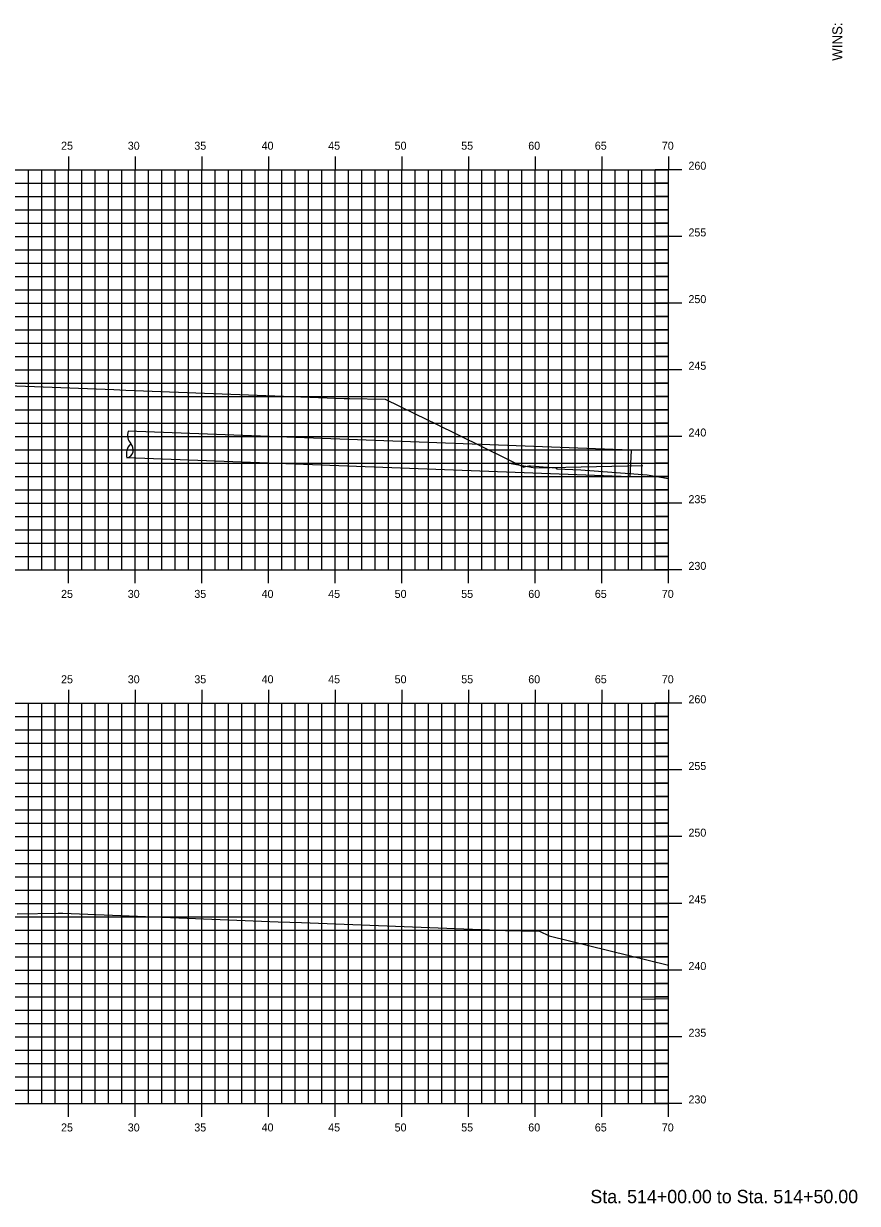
# Model space of a CAD drawing. Extents: x 1170543 to 1177585, y 609599 to 610623.
# Drawn here: x 1173309.2 to 1173371.7, y 610270.3 to 610358.8 of the extents above; entities that cross this region are included whole.
import ezdxf

# ---------------------------------------------------------------- set-up
doc = ezdxf.new("R2010")
doc.units = 0
for name, color, linetype in [('BORDER', 7, 'Continuous'), ('D_Drainage_Text', 7, 'Continuous'), ('D_Utilities_UG_Water_Shutoff', 7, 'Continuous'), ('H_V ANNOTATION', 7, 'Continuous'), ('MAJOR', 7, 'Continuous'), ('MINOR', 7, 'Continuous'), ('S_Roadway_Centerline', 7, 'Continuous')]:
    doc.layers.add(name, color=color, linetype=linetype)

msp = doc.modelspace()

# ---------------------------------------------------------------- linework, layer by layer
at = {"layer": 'D_Drainage_Text'}
for p, q in [((1173354.739, 610326.765), (1173317.025, 610328.193)), ((1173354.757, 610326.764), (1173354.663, 610324.766)), ((1173354.663, 610324.766), (1173316.95, 610326.194))]:
    msp.add_line(p, q, dxfattribs=at)
for centre, radius, start, end in [((1173317.983, 610327.905), 1, 163.27101, 219.89218), ((1173317.982, 610326.487), 1.09, 134.61733, 195.56377), ((1173316.784, 610326.806), 0.629, 283.55191, 46.62918)]:
    msp.add_arc(centre, radius, start, end, dxfattribs=at)
at = {"layer": 'D_Utilities_UG_Water_Shutoff'}
for points in [[(1173345.757, 610325.774), (1173347.533, 610325.454), (1173355.641, 610325.621)], [(1173345.757, 610325.774), (1173347.533, 610325.454), (1173355.641, 610325.621)], [(1173355.641, 610285.621), (1173357.526, 610285.658)]]:
    msp.add_lwpolyline(points, dxfattribs=at)
at = {"layer": 'MAJOR'}
for p, q in [((1173312.55, 610348.803), (1173312.55, 610347.801)), ((1173317.55, 610348.803), (1173317.55, 610347.801)), ((1173322.55, 610348.803), (1173322.55, 610347.801)), ((1173327.55, 610348.803), (1173327.55, 610347.801)), ((1173332.55, 610348.803), (1173332.55, 610347.801)), ((1173337.55, 610348.803), (1173337.55, 610347.801)), ((1173342.55, 610348.803), (1173342.55, 610347.801)), ((1173347.55, 610348.803), (1173347.55, 610347.801)), ((1173352.55, 610348.803), (1173352.55, 610347.801)), ((1173357.55, 610348.803), (1173357.55, 610347.801)), ((1173217.55, 610347.801), (1173357.55, 610347.801)), ((1173217.55, 610347.801), (1173357.55, 610347.801)), ((1173312.55, 610317.801), (1173312.55, 610347.801)), ((1173317.55, 610317.801), (1173317.55, 610347.801)), ((1173322.55, 610317.801), (1173322.55, 610347.801)), ((1173327.55, 610317.801), (1173327.55, 610347.801)), ((1173332.55, 610317.801), (1173332.55, 610347.801)), ((1173337.55, 610317.801), (1173337.55, 610347.801)), ((1173342.55, 610317.801), (1173342.55, 610347.801)), ((1173347.55, 610317.801), (1173347.55, 610347.801)), ((1173352.55, 610317.801), (1173352.55, 610347.801)), ((1173358.552, 610347.801), (1173356.548, 610347.801)), ((1173357.55, 610317.801), (1173357.55, 610347.801)), ((1173357.55, 610317.801), (1173357.55, 610347.801)), ((1173217.55, 610342.801), (1173357.55, 610342.801)), ((1173358.552, 610342.801), (1173356.548, 610342.801)), ((1173217.55, 610337.801), (1173357.55, 610337.801)), ((1173358.552, 610337.801), (1173356.548, 610337.801)), ((1173217.55, 610332.801), (1173357.55, 610332.801)), ((1173358.552, 610332.801), (1173356.548, 610332.801)), ((1173217.55, 610327.801), (1173357.55, 610327.801)), ((1173358.552, 610327.801), (1173356.548, 610327.801)), ((1173217.55, 610322.801), (1173357.55, 610322.801)), ((1173358.552, 610322.801), (1173356.548, 610322.801)), ((1173217.55, 610317.801), (1173357.55, 610317.801)), ((1173217.55, 610317.801), (1173357.55, 610317.801)), ((1173312.55, 610316.799), (1173312.55, 610317.801)), ((1173317.55, 610316.799), (1173317.55, 610317.801)), ((1173322.55, 610316.799), (1173322.55, 610317.801)), ((1173327.55, 610316.799), (1173327.55, 610317.801)), ((1173332.55, 610316.799), (1173332.55, 610317.801)), ((1173337.55, 610316.799), (1173337.55, 610317.801)), ((1173342.55, 610316.799), (1173342.55, 610317.801)), ((1173347.55, 610316.799), (1173347.55, 610317.801)), ((1173352.55, 610316.799), (1173352.55, 610317.801)), ((1173358.552, 610317.801), (1173356.548, 610317.801)), ((1173357.55, 610316.799), (1173357.55, 610317.801)), ((1173312.55, 610308.803), (1173312.55, 610307.801)), ((1173317.55, 610308.803), (1173317.55, 610307.801)), ((1173322.55, 610308.803), (1173322.55, 610307.801)), ((1173327.55, 610308.803), (1173327.55, 610307.801)), ((1173332.55, 610308.803), (1173332.55, 610307.801)), ((1173337.55, 610308.803), (1173337.55, 610307.801)), ((1173342.55, 610308.803), (1173342.55, 610307.801)), ((1173347.55, 610308.803), (1173347.55, 610307.801)), ((1173352.55, 610308.803), (1173352.55, 610307.801)), ((1173357.55, 610308.803), (1173357.55, 610307.801)), ((1173217.55, 610307.801), (1173357.55, 610307.801)), ((1173217.55, 610307.801), (1173357.55, 610307.801)), ((1173312.55, 610277.801), (1173312.55, 610307.801)), ((1173317.55, 610277.801), (1173317.55, 610307.801)), ((1173322.55, 610277.801), (1173322.55, 610307.801)), ((1173327.55, 610277.801), (1173327.55, 610307.801)), ((1173332.55, 610277.801), (1173332.55, 610307.801)), ((1173337.55, 610277.801), (1173337.55, 610307.801)), ((1173342.55, 610277.801), (1173342.55, 610307.801)), ((1173347.55, 610277.801), (1173347.55, 610307.801)), ((1173352.55, 610277.801), (1173352.55, 610307.801)), ((1173358.552, 610307.801), (1173356.548, 610307.801)), ((1173357.55, 610277.801), (1173357.55, 610307.801)), ((1173357.55, 610277.801), (1173357.55, 610307.801)), ((1173217.55, 610302.801), (1173357.55, 610302.801)), ((1173358.552, 610302.801), (1173356.548, 610302.801)), ((1173217.55, 610297.801), (1173357.55, 610297.801)), ((1173358.552, 610297.801), (1173356.548, 610297.801)), ((1173217.55, 610292.801), (1173357.55, 610292.801)), ((1173358.552, 610292.801), (1173356.548, 610292.801)), ((1173217.55, 610287.801), (1173357.55, 610287.801)), ((1173358.552, 610287.801), (1173356.548, 610287.801)), ((1173217.55, 610282.801), (1173357.55, 610282.801)), ((1173358.552, 610282.801), (1173356.548, 610282.801)), ((1173217.55, 610277.801), (1173357.55, 610277.801)), ((1173217.55, 610277.801), (1173357.55, 610277.801)), ((1173312.55, 610276.799), (1173312.55, 610277.801)), ((1173317.55, 610276.799), (1173317.55, 610277.801)), ((1173322.55, 610276.799), (1173322.55, 610277.801)), ((1173327.55, 610276.799), (1173327.55, 610277.801)), ((1173332.55, 610276.799), (1173332.55, 610277.801)), ((1173337.55, 610276.799), (1173337.55, 610277.801)), ((1173342.55, 610276.799), (1173342.55, 610277.801)), ((1173347.55, 610276.799), (1173347.55, 610277.801)), ((1173352.55, 610276.799), (1173352.55, 610277.801)), ((1173358.552, 610277.801), (1173356.548, 610277.801)), ((1173357.55, 610276.799), (1173357.55, 610277.801))]:
    msp.add_line(p, q, dxfattribs=at)
at = {"layer": 'MINOR'}
for p, q in [((1173309.55, 610317.801), (1173309.55, 610347.801)), ((1173310.55, 610317.801), (1173310.55, 610347.801)), ((1173311.55, 610317.801), (1173311.55, 610347.801)), ((1173313.55, 610317.801), (1173313.55, 610347.801)), ((1173314.55, 610317.801), (1173314.55, 610347.801)), ((1173315.55, 610317.801), (1173315.55, 610347.801)), ((1173316.55, 610317.801), (1173316.55, 610347.801)), ((1173318.55, 610317.801), (1173318.55, 610347.801)), ((1173319.55, 610317.801), (1173319.55, 610347.801)), ((1173320.55, 610317.801), (1173320.55, 610347.801)), ((1173321.55, 610317.801), (1173321.55, 610347.801)), ((1173323.55, 610317.801), (1173323.55, 610347.801)), ((1173324.55, 610317.801), (1173324.55, 610347.801)), ((1173325.55, 610317.801), (1173325.55, 610347.801)), ((1173326.55, 610317.801), (1173326.55, 610347.801)), ((1173328.55, 610317.801), (1173328.55, 610347.801)), ((1173329.55, 610317.801), (1173329.55, 610347.801)), ((1173330.55, 610317.801), (1173330.55, 610347.801)), ((1173331.55, 610317.801), (1173331.55, 610347.801)), ((1173333.55, 610317.801), (1173333.55, 610347.801)), ((1173334.55, 610317.801), (1173334.55, 610347.801)), ((1173335.55, 610317.801), (1173335.55, 610347.801)), ((1173336.55, 610317.801), (1173336.55, 610347.801)), ((1173338.55, 610317.801), (1173338.55, 610347.801)), ((1173339.55, 610317.801), (1173339.55, 610347.801)), ((1173340.55, 610317.801), (1173340.55, 610347.801)), ((1173341.55, 610317.801), (1173341.55, 610347.801)), ((1173343.55, 610317.801), (1173343.55, 610347.801)), ((1173344.55, 610317.801), (1173344.55, 610347.801)), ((1173345.55, 610317.801), (1173345.55, 610347.801)), ((1173346.55, 610317.801), (1173346.55, 610347.801)), ((1173348.55, 610317.801), (1173348.55, 610347.801)), ((1173349.55, 610317.801), (1173349.55, 610347.801)), ((1173350.55, 610317.801), (1173350.55, 610347.801)), ((1173351.55, 610317.801), (1173351.55, 610347.801)), ((1173353.55, 610317.801), (1173353.55, 610347.801)), ((1173354.55, 610317.801), (1173354.55, 610347.801)), ((1173355.55, 610317.801), (1173355.55, 610347.801)), ((1173356.55, 610317.801), (1173356.55, 610347.801)), ((1173217.55, 610346.801), (1173357.55, 610346.801)), ((1173357.55, 610346.801), (1173356.548, 610346.801)), ((1173217.55, 610345.801), (1173357.55, 610345.801)), ((1173357.55, 610345.801), (1173356.548, 610345.801)), ((1173217.55, 610344.801), (1173357.55, 610344.801)), ((1173357.55, 610344.801), (1173356.548, 610344.801)), ((1173217.55, 610343.801), (1173357.55, 610343.801)), ((1173357.55, 610343.801), (1173356.548, 610343.801)), ((1173217.55, 610341.801), (1173357.55, 610341.801)), ((1173357.55, 610341.801), (1173356.548, 610341.801)), ((1173217.55, 610340.801), (1173357.55, 610340.801)), ((1173357.55, 610340.801), (1173356.548, 610340.801)), ((1173217.55, 610339.801), (1173357.55, 610339.801)), ((1173357.55, 610339.801), (1173356.548, 610339.801)), ((1173217.55, 610338.801), (1173357.55, 610338.801)), ((1173357.55, 610338.801), (1173356.548, 610338.801)), ((1173217.55, 610336.801), (1173357.55, 610336.801)), ((1173357.55, 610336.801), (1173356.548, 610336.801)), ((1173217.55, 610335.801), (1173357.55, 610335.801)), ((1173357.55, 610335.801), (1173356.548, 610335.801)), ((1173217.55, 610334.801), (1173357.55, 610334.801)), ((1173357.55, 610334.801), (1173356.548, 610334.801)), ((1173217.55, 610333.801), (1173357.55, 610333.801)), ((1173357.55, 610333.801), (1173356.548, 610333.801)), ((1173217.55, 610331.801), (1173357.55, 610331.801)), ((1173357.55, 610331.801), (1173356.548, 610331.801)), ((1173217.55, 610330.801), (1173357.55, 610330.801)), ((1173357.55, 610330.801), (1173356.548, 610330.801)), ((1173217.55, 610329.801), (1173357.55, 610329.801)), ((1173357.55, 610329.801), (1173356.548, 610329.801)), ((1173217.55, 610328.801), (1173357.55, 610328.801)), ((1173357.55, 610328.801), (1173356.548, 610328.801)), ((1173217.55, 610326.801), (1173357.55, 610326.801)), ((1173357.55, 610326.801), (1173356.548, 610326.801)), ((1173217.55, 610325.801), (1173357.55, 610325.801)), ((1173357.55, 610325.801), (1173356.548, 610325.801)), ((1173217.55, 610324.801), (1173357.55, 610324.801)), ((1173357.55, 610324.801), (1173356.548, 610324.801)), ((1173217.55, 610323.801), (1173357.55, 610323.801)), ((1173357.55, 610323.801), (1173356.548, 610323.801)), ((1173217.55, 610321.801), (1173357.55, 610321.801)), ((1173357.55, 610321.801), (1173356.548, 610321.801)), ((1173217.55, 610320.801), (1173357.55, 610320.801)), ((1173357.55, 610320.801), (1173356.548, 610320.801)), ((1173217.55, 610319.801), (1173357.55, 610319.801)), ((1173357.55, 610319.801), (1173356.548, 610319.801)), ((1173217.55, 610318.801), (1173357.55, 610318.801)), ((1173357.55, 610318.801), (1173356.548, 610318.801)), ((1173309.55, 610277.801), (1173309.55, 610307.801)), ((1173310.55, 610277.801), (1173310.55, 610307.801)), ((1173311.55, 610277.801), (1173311.55, 610307.801)), ((1173313.55, 610277.801), (1173313.55, 610307.801)), ((1173314.55, 610277.801), (1173314.55, 610307.801)), ((1173315.55, 610277.801), (1173315.55, 610307.801)), ((1173316.55, 610277.801), (1173316.55, 610307.801)), ((1173318.55, 610277.801), (1173318.55, 610307.801)), ((1173319.55, 610277.801), (1173319.55, 610307.801)), ((1173320.55, 610277.801), (1173320.55, 610307.801)), ((1173321.55, 610277.801), (1173321.55, 610307.801)), ((1173323.55, 610277.801), (1173323.55, 610307.801)), ((1173324.55, 610277.801), (1173324.55, 610307.801)), ((1173325.55, 610277.801), (1173325.55, 610307.801)), ((1173326.55, 610277.801), (1173326.55, 610307.801)), ((1173328.55, 610277.801), (1173328.55, 610307.801)), ((1173329.55, 610277.801), (1173329.55, 610307.801)), ((1173330.55, 610277.801), (1173330.55, 610307.801)), ((1173331.55, 610277.801), (1173331.55, 610307.801)), ((1173333.55, 610277.801), (1173333.55, 610307.801)), ((1173334.55, 610277.801), (1173334.55, 610307.801)), ((1173335.55, 610277.801), (1173335.55, 610307.801)), ((1173336.55, 610277.801), (1173336.55, 610307.801)), ((1173338.55, 610277.801), (1173338.55, 610307.801)), ((1173339.55, 610277.801), (1173339.55, 610307.801)), ((1173340.55, 610277.801), (1173340.55, 610307.801)), ((1173341.55, 610277.801), (1173341.55, 610307.801)), ((1173343.55, 610277.801), (1173343.55, 610307.801)), ((1173344.55, 610277.801), (1173344.55, 610307.801)), ((1173345.55, 610277.801), (1173345.55, 610307.801)), ((1173346.55, 610277.801), (1173346.55, 610307.801)), ((1173348.55, 610277.801), (1173348.55, 610307.801)), ((1173349.55, 610277.801), (1173349.55, 610307.801)), ((1173350.55, 610277.801), (1173350.55, 610307.801)), ((1173351.55, 610277.801), (1173351.55, 610307.801)), ((1173353.55, 610277.801), (1173353.55, 610307.801)), ((1173354.55, 610277.801), (1173354.55, 610307.801)), ((1173355.55, 610277.801), (1173355.55, 610307.801)), ((1173356.55, 610277.801), (1173356.55, 610307.801)), ((1173217.55, 610306.801), (1173357.55, 610306.801)), ((1173357.55, 610306.801), (1173356.548, 610306.801)), ((1173217.55, 610305.801), (1173357.55, 610305.801)), ((1173357.55, 610305.801), (1173356.548, 610305.801)), ((1173217.55, 610304.801), (1173357.55, 610304.801)), ((1173357.55, 610304.801), (1173356.548, 610304.801)), ((1173217.55, 610303.801), (1173357.55, 610303.801)), ((1173357.55, 610303.801), (1173356.548, 610303.801)), ((1173217.55, 610301.801), (1173357.55, 610301.801)), ((1173357.55, 610301.801), (1173356.548, 610301.801)), ((1173217.55, 610300.801), (1173357.55, 610300.801)), ((1173357.55, 610300.801), (1173356.548, 610300.801)), ((1173217.55, 610299.801), (1173357.55, 610299.801)), ((1173357.55, 610299.801), (1173356.548, 610299.801)), ((1173217.55, 610298.801), (1173357.55, 610298.801)), ((1173357.55, 610298.801), (1173356.548, 610298.801)), ((1173217.55, 610296.801), (1173357.55, 610296.801)), ((1173357.55, 610296.801), (1173356.548, 610296.801)), ((1173217.55, 610295.801), (1173357.55, 610295.801)), ((1173357.55, 610295.801), (1173356.548, 610295.801)), ((1173217.55, 610294.801), (1173357.55, 610294.801)), ((1173357.55, 610294.801), (1173356.548, 610294.801)), ((1173217.55, 610293.801), (1173357.55, 610293.801)), ((1173357.55, 610293.801), (1173356.548, 610293.801)), ((1173217.55, 610291.801), (1173357.55, 610291.801)), ((1173357.55, 610291.801), (1173356.548, 610291.801)), ((1173217.55, 610290.801), (1173357.55, 610290.801)), ((1173357.55, 610290.801), (1173356.548, 610290.801)), ((1173217.55, 610289.801), (1173357.55, 610289.801)), ((1173357.55, 610289.801), (1173356.548, 610289.801)), ((1173217.55, 610288.801), (1173357.55, 610288.801)), ((1173357.55, 610288.801), (1173356.548, 610288.801)), ((1173217.55, 610286.801), (1173357.55, 610286.801)), ((1173357.55, 610286.801), (1173356.548, 610286.801)), ((1173217.55, 610285.801), (1173357.55, 610285.801)), ((1173357.55, 610285.801), (1173356.548, 610285.801)), ((1173217.55, 610284.801), (1173357.55, 610284.801)), ((1173357.55, 610284.801), (1173356.548, 610284.801)), ((1173217.55, 610283.801), (1173357.55, 610283.801)), ((1173357.55, 610283.801), (1173356.548, 610283.801)), ((1173217.55, 610281.801), (1173357.55, 610281.801)), ((1173357.55, 610281.801), (1173356.548, 610281.801)), ((1173217.55, 610280.801), (1173357.55, 610280.801)), ((1173357.55, 610280.801), (1173356.548, 610280.801)), ((1173217.55, 610279.801), (1173357.55, 610279.801)), ((1173357.55, 610279.801), (1173356.548, 610279.801)), ((1173217.55, 610278.801), (1173357.55, 610278.801)), ((1173357.55, 610278.801), (1173356.548, 610278.801))]:
    msp.add_line(p, q, dxfattribs=at)
at = {"layer": 'S_Roadway_Centerline'}
for points in [[(1173302.034, 610331.851), (1173315.951, 610331.316), (1173316.862, 610331.281), (1173331.298, 610330.726), (1173333.227, 610330.652), (1173333.619, 610330.644), (1173336.295, 610330.594), (1173339.473, 610329.042), (1173340.041, 610328.765), (1173345.372, 610326.162), (1173346.713, 610325.507), (1173346.832, 610325.556), (1173346.951, 610325.587), (1173347.071, 610325.601), (1173347.192, 610325.597), (1173349.129, 610325.449), (1173349.147, 610325.374), (1173349.166, 610325.453), (1173349.185, 610325.389), (1173350.97, 610325.308), (1173355.959, 610324.919), (1173357.55, 610324.665)], [(1173308.709, 610292.012), (1173311.787, 610292.071), (1173312.131, 610292.058), (1173328.283, 610291.427), (1173330.023, 610291.359), (1173344.779, 610290.782), (1173345.33, 610290.771), (1173347.872, 610290.721), (1173348.604, 610290.366), (1173357.55, 610288.156)]]:
    msp.add_lwpolyline(points, dxfattribs=at)

# ---------------------------------------------------------------- texts
at = {"layer": 'BORDER'}
msp.add_text('WINS:', height=0.7453, rotation=90, dxfattribs=at).set_placement((1173370.585, 610355.969))
at = {"layer": 'H_V ANNOTATION'}
for s, height, p in [('25', 0.6, (1173311.996, 610349.301)), ('30', 0.6, (1173316.998, 610349.301)), ('35', 0.6, (1173321.99, 610349.301)), ('40', 0.6, (1173327.036, 610349.301)), ('45', 0.6, (1173332.028, 610349.301)), ('50', 0.6, (1173337.014, 610349.301)), ('55', 0.6, (1173342.006, 610349.301)), ('60', 0.6, (1173347.036, 610349.301)), ('65', 0.6, (1173352.028, 610349.301)), ('70', 0.6, (1173357.052, 610349.301)), ('260', 0.6, (1173359.05, 610347.801)), ('255', 0.6, (1173359.05, 610342.801)), ('250', 0.6, (1173359.05, 610337.801)), ('245', 0.6, (1173359.05, 610332.801)), ('240', 0.6, (1173359.05, 610327.801)), ('235', 0.6, (1173359.05, 610322.801)), ('230', 0.6, (1173359.05, 610317.801)), ('25', 0.6, (1173311.996, 610315.701)), ('30', 0.6, (1173316.998, 610315.701)), ('35', 0.6, (1173321.99, 610315.701)), ('40', 0.6, (1173327.036, 610315.701)), ('45', 0.6, (1173332.028, 610315.701)), ('50', 0.6, (1173337.014, 610315.701)), ('55', 0.6, (1173342.006, 610315.701)), ('60', 0.6, (1173347.036, 610315.701)), ('65', 0.6, (1173352.028, 610315.701)), ('70', 0.6, (1173357.052, 610315.701)), ('25', 0.6, (1173311.996, 610309.301)), ('30', 0.6, (1173316.998, 610309.301)), ('35', 0.6, (1173321.99, 610309.301)), ('40', 0.6, (1173327.036, 610309.301)), ('45', 0.6, (1173332.028, 610309.301)), ('50', 0.6, (1173337.014, 610309.301)), ('55', 0.6, (1173342.006, 610309.301)), ('60', 0.6, (1173347.036, 610309.301)), ('65', 0.6, (1173352.028, 610309.301)), ('70', 0.6, (1173357.052, 610309.301)), ('260', 0.6, (1173359.05, 610307.801)), ('255', 0.6, (1173359.05, 610302.801)), ('250', 0.6, (1173359.05, 610297.801)), ('245', 0.6, (1173359.05, 610292.801)), ('240', 0.6, (1173359.05, 610287.801)), ('235', 0.6, (1173359.05, 610282.801)), ('230', 0.6, (1173359.05, 610277.801)), ('25', 0.6, (1173311.996, 610275.701)), ('30', 0.6, (1173316.998, 610275.701)), ('35', 0.6, (1173321.99, 610275.701)), ('40', 0.6, (1173327.036, 610275.701)), ('45', 0.6, (1173332.028, 610275.701)), ('50', 0.6, (1173337.014, 610275.701)), ('55', 0.6, (1173342.006, 610275.701)), ('60', 0.6, (1173347.036, 610275.701)), ('65', 0.6, (1173352.028, 610275.701)), ('70', 0.6, (1173357.052, 610275.701)), ('Sta. 514+00.00 to Sta. 514+50.00', 1.0002, (1173351.696, 610270.321))]:
    msp.add_text(s, height=height, dxfattribs=at).set_placement(p)

doc.saveas('drawing.dxf')
